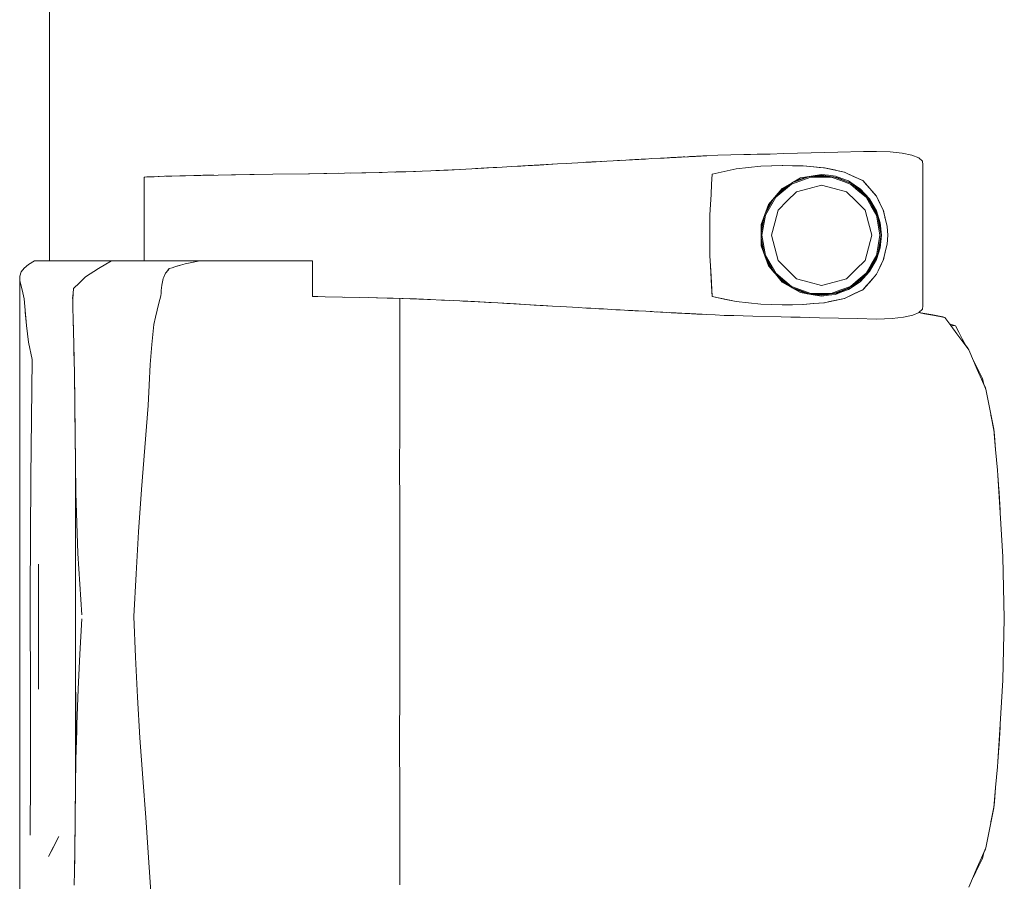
# Model space of a CAD drawing. Header units: millimetres. Extents: x -261 to 187, y -214 to 106.
# Tile 918 of 1056: x -199.671 to -198.899, y 15.326 to 16.001. Entities that reach past the tile are written whole.
import ezdxf

# ---------------------------------------------------------------- set-up
doc = ezdxf.new("R2010")
doc.units = ezdxf.units.MM
doc.header["$LTSCALE"] = 0.005
doc.header["$MEASUREMENT"] = 0
doc.layers.add('IFC-Elemento de mobília-Contorno', color=9, linetype='Continuous', lineweight=5)
doc.layers.add('IFC-Laje-Contorno', color=9, linetype='Continuous', lineweight=5)

msp = doc.modelspace()

# ---------------------------------------------------------------- linework, layer by layer
at = {"layer": 'IFC-Elemento de mobília-Contorno', "lineweight": 5}
for p, q in [((-199.1841, 15.89182), (-199.18071, 15.892)), ((-199.1841, 15.89182), (-199.18242, 15.89191)), ((-199.1841, 15.89182), (-199.1824, 15.89191)), ((-199.1824, 15.89191), (-199.18071, 15.892)), ((-199.18071, 15.892), (-199.17563, 15.89228)), ((-199.17563, 15.89228), (-199.16886, 15.89265)), ((-199.16886, 15.89265), (-199.16749, 15.89272)), ((-199.16749, 15.89272), (-199.16612, 15.89279)), ((-199.16749, 15.89272), (-199.16603, 15.89279)), ((-199.16612, 15.89279), (-199.16201, 15.89301)), ((-199.16612, 15.89279), (-199.16338, 15.89293)), ((-199.16612, 15.89279), (-199.16376, 15.89292)), ((-199.16376, 15.89292), (-199.16065, 15.89308)), ((-199.16376, 15.89292), (-199.16169, 15.89302)), ((-199.16341, 15.89293), (-199.16169, 15.89302)), ((-199.16201, 15.89301), (-199.16063, 15.89308)), ((-199.16169, 15.89302), (-199.15998, 15.89312)), ((-199.16063, 15.89308), (-199.15241, 15.89352)), ((-199.16063, 15.89308), (-199.15789, 15.89322)), ((-199.16063, 15.89308), (-199.15926, 15.89315)), ((-199.15926, 15.89315), (-199.15789, 15.89322)), ((-199.1591, 15.89316), (-199.15754, 15.89325)), ((-199.15789, 15.89322), (-199.15515, 15.89337)), ((-199.15789, 15.89322), (-199.15652, 15.8933)), ((-199.15754, 15.89325), (-199.15547, 15.89336)), ((-199.15754, 15.89325), (-199.15651, 15.8933)), ((-199.15652, 15.8933), (-199.15378, 15.89344)), ((-199.15651, 15.8933), (-199.15547, 15.89336)), ((-199.15547, 15.89336), (-199.15383, 15.89344)), ((-199.15547, 15.89336), (-199.15474, 15.89339)), ((-199.15547, 15.89336), (-199.15474, 15.89339)), ((-199.15515, 15.89337), (-199.15241, 15.89352)), ((-199.15386, 15.89344), (-199.15241, 15.89352)), ((-199.15241, 15.89352), (-199.14761, 15.89377)), ((-199.15241, 15.89352), (-199.14967, 15.89366)), ((-199.15241, 15.89352), (-199.15104, 15.89359)), ((-199.15104, 15.89359), (-199.15035, 15.89362)), ((-199.15035, 15.89362), (-199.14967, 15.89366)), ((-199.14761, 15.89377), (-199.14692, 15.89381)), ((-199.14692, 15.89381), (-199.14602, 15.89385)), ((-199.14602, 15.89385), (-199.14422, 15.89395)), ((-199.14602, 15.89385), (-199.14512, 15.8939)), ((-199.14512, 15.8939), (-199.14422, 15.89395)), ((-199.14422, 15.89395), (-199.13793, 15.89427)), ((-199.14422, 15.89395), (-199.14063, 15.89413)), ((-199.14422, 15.89395), (-199.14242, 15.89404)), ((-199.14242, 15.89404), (-199.14153, 15.89408)), ((-199.14153, 15.89408), (-199.14018, 15.89415)), ((-199.14063, 15.89413), (-199.13793, 15.89427)), ((-199.14018, 15.89415), (-199.13793, 15.89427)), ((-199.14018, 15.89415), (-199.13973, 15.89418)), ((-199.13973, 15.89418), (-199.13883, 15.89422)), ((-199.13793, 15.89427), (-199.13748, 15.89429)), ((-199.13748, 15.89429), (-199.13703, 15.89431)), ((-199.13703, 15.89431), (-199.13567, 15.89439)), ((-199.13567, 15.89439), (-199.13477, 15.89443)), ((-199.13541, 15.8944), (-199.13432, 15.89446)), ((-199.13541, 15.8944), (-199.13522, 15.89441)), ((-199.13522, 15.89441), (-199.13477, 15.89443)), ((-199.13432, 15.89446), (-199.13387, 15.89448)), ((-199.13387, 15.89448), (-199.13253, 15.89455)), ((-199.13387, 15.89448), (-199.13297, 15.89452)), ((-199.13387, 15.89448), (-199.13342, 15.8945)), ((-199.13342, 15.8945), (-199.13297, 15.89452)), ((-199.13253, 15.89455), (-199.1239, 15.89499)), ((-199.1239, 15.89499), (-199.11368, 15.89522)), ((-199.11368, 15.89522), (-199.10345, 15.89544)), ((-199.10345, 15.89544), (-199.09834, 15.89556)), ((-199.09834, 15.89556), (-199.09322, 15.89567)), ((-199.09322, 15.89567), (-199.08811, 15.89578)), ((-199.08811, 15.89578), (-199.083, 15.89589)), ((-199.083, 15.89589), (-199.07227, 15.89619)), ((-199.07227, 15.89619), (-199.06153, 15.89649)), ((-199.06153, 15.89649), (-199.0508, 15.89679)), ((-199.0508, 15.89679), (-199.04007, 15.89708)), ((-199.04007, 15.89708), (-199.02995, 15.89731)), ((-199.02995, 15.89731), (-199.0097, 15.89777)), ((-199.0097, 15.89777), (-198.99958, 15.89799)), ((-198.99958, 15.89799), (-198.98876, 15.89764)), ((-198.98876, 15.89764), (-198.97933, 15.89666)), ((-198.97933, 15.89666), (-198.97178, 15.89505)), ((-198.97178, 15.89505), (-198.96645, 15.89288)), ((-198.96645, 15.89288), (-198.96354, 15.8903)), ((-199.32137, 15.88409), (-199.30739, 15.88482)), ((-199.31387, 15.88449), (-199.30511, 15.88497)), ((-199.30739, 15.88482), (-199.30013, 15.88523)), ((-199.30511, 15.88497), (-199.29711, 15.88541)), ((-199.30013, 15.88523), (-199.29287, 15.88565)), ((-199.29711, 15.88541), (-199.29287, 15.88565)), ((-199.29287, 15.88565), (-199.28561, 15.88606)), ((-199.28561, 15.88606), (-199.27835, 15.88647)), ((-199.28561, 15.88606), (-199.28088, 15.88633)), ((-199.28088, 15.88633), (-199.27264, 15.8868)), ((-199.27835, 15.88647), (-199.27118, 15.88689)), ((-199.27264, 15.8868), (-199.25837, 15.88763)), ((-199.27264, 15.8868), (-199.26908, 15.88701)), ((-199.27118, 15.88689), (-199.24968, 15.88814)), ((-199.27118, 15.88689), (-199.26402, 15.8873)), ((-199.26402, 15.8873), (-199.24968, 15.88814)), ((-199.24968, 15.88814), (-199.2429, 15.88852)), ((-199.2429, 15.88852), (-199.22934, 15.8893)), ((-199.22934, 15.8893), (-199.22257, 15.88969)), ((-199.22934, 15.8893), (-199.2274, 15.88941)), ((-199.2274, 15.88941), (-199.22329, 15.88965)), ((-199.22329, 15.88965), (-199.21514, 15.8901)), ((-199.22257, 15.88969), (-199.21591, 15.89006)), ((-199.21591, 15.89006), (-199.19595, 15.89117)), ((-199.21591, 15.89006), (-199.20593, 15.89062)), ((-199.21514, 15.8901), (-199.21258, 15.89024)), ((-199.20593, 15.89062), (-199.19595, 15.89117)), ((-199.20593, 15.89062), (-199.19928, 15.89099)), ((-199.20593, 15.89062), (-199.2026, 15.8908)), ((-199.2026, 15.8908), (-199.19928, 15.89099)), ((-199.19595, 15.89117), (-199.19256, 15.89136)), ((-199.19324, 15.89132), (-199.19275, 15.89135)), ((-199.19275, 15.89135), (-199.19072, 15.89146)), ((-199.19256, 15.89136), (-199.18579, 15.89173)), ((-199.19256, 15.89136), (-199.18918, 15.89154)), ((-199.19256, 15.89136), (-199.19072, 15.89146)), ((-199.19072, 15.89146), (-199.18864, 15.89157)), ((-199.18864, 15.89157), (-199.18657, 15.89168)), ((-199.18795, 15.89161), (-199.18296, 15.89188)), ((-199.18579, 15.89173), (-199.1841, 15.89182)), ((-199.12829, 15.88022), (-199.10947, 15.88428)), ((-199.11888, 15.88225), (-199.10947, 15.88428)), ((-199.10947, 15.88428), (-199.09018, 15.88634)), ((-199.10947, 15.88428), (-199.09983, 15.88531)), ((-199.09983, 15.88531), (-199.09018, 15.88634)), ((-199.09018, 15.88634), (-199.07308, 15.88688)), ((-199.09018, 15.88634), (-199.08176, 15.88661)), ((-199.08176, 15.88661), (-199.07335, 15.88688)), ((-199.0734, 15.88688), (-199.06529, 15.88675)), ((-199.07335, 15.88688), (-199.07329, 15.88687)), ((-199.07308, 15.88688), (-199.05715, 15.88661)), ((-199.06529, 15.88675), (-199.05723, 15.88661)), ((-199.05723, 15.88661), (-199.04894, 15.88587)), ((-199.05715, 15.88661), (-199.04877, 15.88585)), ((-199.04894, 15.88587), (-199.04065, 15.88513)), ((-199.04877, 15.88585), (-199.04458, 15.88547)), ((-199.04458, 15.88547), (-199.04039, 15.88509)), ((-199.04119, 15.88518), (-199.04039, 15.88509)), ((-199.04065, 15.88513), (-199.02467, 15.88174)), ((-199.04039, 15.88509), (-199.03642, 15.88425)), ((-199.03642, 15.88425), (-199.03245, 15.8834)), ((-198.96354, 15.8903), (-198.96316, 15.88754)), ((-198.96318, 15.77696), (-198.96316, 15.88754)), ((-199.57373, 15.87782), (-199.57302, 15.87786)), ((-199.57373, 15.87782), (-199.57335, 15.87784)), ((-199.57373, 15.81218), (-199.57373, 15.87782)), ((-199.57335, 15.87784), (-199.569, 15.87802)), ((-199.5731, 15.87785), (-199.5715, 15.87792)), ((-199.5715, 15.87792), (-199.569, 15.87802)), ((-199.569, 15.87802), (-199.56573, 15.87815)), ((-199.56573, 15.87815), (-199.56185, 15.87829)), ((-199.56573, 15.87815), (-199.56266, 15.87826)), ((-199.56266, 15.87826), (-199.56185, 15.87829)), ((-199.56266, 15.87826), (-199.56262, 15.87826)), ((-199.56266, 15.87826), (-199.56255, 15.87826)), ((-199.56185, 15.87829), (-199.55755, 15.87844)), ((-199.55755, 15.87844), (-199.5293, 15.87917)), ((-199.55755, 15.87844), (-199.53369, 15.87909)), ((-199.55669, 15.87846), (-199.55196, 15.87863)), ((-199.55196, 15.87863), (-199.54126, 15.87893)), ((-199.54126, 15.87893), (-199.53369, 15.87909)), ((-199.53457, 15.87907), (-199.53369, 15.87909)), ((-199.53369, 15.87909), (-199.5293, 15.87917)), ((-199.53156, 15.87913), (-199.53057, 15.87915)), ((-199.53057, 15.87915), (-199.52517, 15.87924)), ((-199.5293, 15.87917), (-199.50195, 15.8796)), ((-199.52755, 15.8792), (-199.52517, 15.87924)), ((-199.52517, 15.87924), (-199.51897, 15.87933)), ((-199.50527, 15.87955), (-199.49076, 15.87978)), ((-199.50195, 15.8796), (-199.47288, 15.88007)), ((-199.49076, 15.87978), (-199.47288, 15.88007)), ((-199.47288, 15.88007), (-199.44395, 15.8805)), ((-199.47288, 15.88007), (-199.44476, 15.88049)), ((-199.44476, 15.88049), (-199.421, 15.88084)), ((-199.44395, 15.8805), (-199.41651, 15.88091)), ((-199.41664, 15.88091), (-199.40299, 15.88116)), ((-199.41183, 15.881), (-199.39989, 15.88124)), ((-199.40299, 15.88116), (-199.38946, 15.88142)), ((-199.39989, 15.88124), (-199.38692, 15.8815)), ((-199.38946, 15.88142), (-199.37597, 15.88182)), ((-199.37746, 15.88178), (-199.36856, 15.88207)), ((-199.3768, 15.8818), (-199.3765, 15.88181)), ((-199.3765, 15.88181), (-199.36089, 15.88232)), ((-199.3765, 15.88181), (-199.36869, 15.88206)), ((-199.37597, 15.88182), (-199.36247, 15.88222)), ((-199.36869, 15.88206), (-199.36089, 15.88232)), ((-199.36247, 15.88222), (-199.34891, 15.88279)), ((-199.36089, 15.88232), (-199.35712, 15.88245)), ((-199.34891, 15.88279), (-199.33534, 15.88337)), ((-199.34494, 15.88296), (-199.3371, 15.88333)), ((-199.34493, 15.88296), (-199.32601, 15.88385)), ((-199.34492, 15.88296), (-199.3371, 15.88333)), ((-199.3371, 15.88333), (-199.32601, 15.88385)), ((-199.33534, 15.88337), (-199.32137, 15.88409)), ((-199.12876, 15.87222), (-199.12829, 15.88022)), ((-199.12829, 15.88022), (-199.11888, 15.88225)), ((-199.06625, 15.87309), (-199.05901, 15.87722)), ((-199.06618, 15.87231), (-199.05109, 15.87779)), ((-199.06581, 15.87332), (-199.05225, 15.87824)), ((-199.06416, 15.87428), (-199.05398, 15.87805)), ((-199.05901, 15.87722), (-199.05081, 15.8786)), ((-199.05398, 15.87805), (-199.04262, 15.87932)), ((-199.05109, 15.87779), (-199.03507, 15.87778)), ((-199.05081, 15.8786), (-199.04262, 15.87998)), ((-199.049, 15.87861), (-199.03754, 15.8786)), ((-199.04262, 15.87998), (-199.03718, 15.8793)), ((-199.04262, 15.87932), (-199.03052, 15.87761)), ((-199.03718, 15.8793), (-199.03175, 15.87862)), ((-199.03507, 15.87778), (-199.02753, 15.87505)), ((-199.03327, 15.87799), (-199.02727, 15.87582)), ((-199.03245, 15.8834), (-199.02848, 15.88254)), ((-199.03175, 15.87862), (-199.02663, 15.87671)), ((-199.03052, 15.87761), (-199.01927, 15.87285)), ((-199.02848, 15.88254), (-199.02451, 15.88169)), ((-199.02663, 15.87671), (-199.0215, 15.8748)), ((-199.02497, 15.88181), (-199.02451, 15.88169)), ((-199.02467, 15.88174), (-199.01745, 15.8784)), ((-199.02451, 15.88169), (-199.02087, 15.87998)), ((-199.02087, 15.87998), (-199.01722, 15.87827)), ((-199.01745, 15.8784), (-199.01023, 15.87506)), ((-199.01722, 15.87827), (-199.00994, 15.87485)), ((-199.12922, 15.86422), (-199.12876, 15.87222)), ((-199.08423, 15.85622), (-199.07348, 15.86896)), ((-199.07849, 15.86202), (-199.06618, 15.87231)), ((-199.07742, 15.86398), (-199.06821, 15.87168)), ((-199.07414, 15.86765), (-199.06567, 15.87342)), ((-199.07348, 15.86896), (-199.06625, 15.87309)), ((-199.06229, 15.8663), (-199.05245, 15.86893)), ((-199.05245, 15.86893), (-199.04262, 15.87157)), ((-199.04262, 15.87157), (-199.03278, 15.86893)), ((-199.03278, 15.86893), (-199.02294, 15.8663)), ((-199.02753, 15.87505), (-199.02, 15.87231)), ((-199.02727, 15.87582), (-199.02034, 15.8733)), ((-199.0215, 15.8748), (-199.01696, 15.87177)), ((-199.02, 15.87231), (-199.01384, 15.86715)), ((-199.01949, 15.87294), (-199.01332, 15.86778)), ((-199.01927, 15.87285), (-199.00962, 15.86535)), ((-199.01696, 15.87177), (-199.01241, 15.86874)), ((-199.01059, 15.87523), (-199.00994, 15.87485)), ((-199.01023, 15.87506), (-199.00757, 15.87201)), ((-199.00994, 15.87485), (-199.00735, 15.87185)), ((-199.00994, 15.87485), (-199.00476, 15.86885)), ((-199.00757, 15.87201), (-199.0049, 15.86895)), ((-199.00735, 15.87185), (-199.00476, 15.86885)), ((-199.0049, 15.86895), (-198.99958, 15.86285)), ((-199.00476, 15.86885), (-199.00217, 15.86585)), ((-199.12968, 15.85623), (-199.12922, 15.86422)), ((-199.12922, 15.86422), (-199.12921, 15.86445)), ((-199.08667, 15.84954), (-199.07993, 15.86118)), ((-199.08656, 15.84808), (-199.07849, 15.86202)), ((-199.08176, 15.85913), (-199.07414, 15.86765)), ((-199.06949, 15.8591), (-199.06229, 15.8663)), ((-199.02294, 15.8663), (-199.01574, 15.8591)), ((-199.01384, 15.86715), (-199.00767, 15.862)), ((-199.01332, 15.86778), (-199.00822, 15.86351)), ((-199.01241, 15.86874), (-199.00497, 15.86077)), ((-199.00962, 15.86535), (-199.00223, 15.85563)), ((-199.00767, 15.862), (-199.00365, 15.85504)), ((-199.00217, 15.86585), (-198.99958, 15.86285)), ((-198.99958, 15.86285), (-198.99822, 15.86003)), ((-198.99958, 15.86285), (-198.99827, 15.86016)), ((-199.13015, 15.84823), (-199.12968, 15.85623)), ((-199.08709, 15.84839), (-199.08423, 15.85622)), ((-199.0863, 15.85054), (-199.08174, 15.85917)), ((-199.0767, 15.85189), (-199.06949, 15.8591)), ((-199.01574, 15.8591), (-199.00854, 15.85189)), ((-199.0057, 15.86019), (-199.00295, 15.85545)), ((-199.00497, 15.86077), (-198.99958, 15.85137)), ((-199.00365, 15.85504), (-198.99962, 15.84808)), ((-199.00295, 15.85545), (-199.00019, 15.85066)), ((-199.00223, 15.85563), (-198.99758, 15.84433)), ((-198.99827, 15.86016), (-198.99697, 15.85746)), ((-198.99822, 15.86003), (-198.99552, 15.85438)), ((-198.99822, 15.86003), (-198.99687, 15.8572)), ((-198.99697, 15.85746), (-198.99566, 15.85477)), ((-198.99687, 15.8572), (-198.99552, 15.85438)), ((-198.99566, 15.85477), (-198.99436, 15.85208)), ((-198.99552, 15.85438), (-198.99417, 15.85155)), ((-199.13015, 15.84823), (-199.13015, 15.82278)), ((-199.08995, 15.84055), (-199.08709, 15.84839)), ((-199.08986, 15.83417), (-199.08758, 15.84704)), ((-199.08986, 15.83793), (-199.08763, 15.84689)), ((-199.08936, 15.83222), (-199.08656, 15.84808)), ((-199.07933, 15.84206), (-199.0767, 15.85189)), ((-199.00854, 15.85189), (-199.0059, 15.84206)), ((-198.99962, 15.84808), (-198.99822, 15.84015)), ((-198.99958, 15.85137), (-198.99664, 15.84201)), ((-198.99857, 15.84672), (-198.99743, 15.84029)), ((-198.99436, 15.85208), (-198.99277, 15.84559)), ((-198.99417, 15.85155), (-198.99268, 15.84533)), ((-198.99293, 15.84624), (-198.99268, 15.84533)), ((-198.99277, 15.84559), (-198.99198, 15.84235)), ((-198.99277, 15.84559), (-198.99119, 15.83911)), ((-199.13015, 15.84022), (-199.13015, 15.84024)), ((-199.08995, 15.84055), (-199.08995, 15.82387)), ((-199.08986, 15.8265), (-199.08986, 15.83793)), ((-199.08197, 15.83222), (-199.07933, 15.84206)), ((-199.0059, 15.84206), (-199.00327, 15.83222)), ((-198.99822, 15.84015), (-198.99682, 15.83222)), ((-198.99758, 15.84433), (-198.996, 15.83222)), ((-198.99743, 15.84029), (-198.996, 15.83222)), ((-198.99664, 15.84201), (-198.99565, 15.83221)), ((-198.99273, 15.84553), (-198.99225, 15.8435)), ((-198.99268, 15.84533), (-198.99119, 15.83911)), ((-198.99225, 15.8435), (-198.99119, 15.83911)), ((-198.99198, 15.84235), (-198.99119, 15.83911)), ((-198.99119, 15.83911), (-198.99062, 15.83221)), ((-199.08986, 15.83027), (-199.08758, 15.81738)), ((-199.08936, 15.83222), (-199.08656, 15.81635)), ((-199.08197, 15.83222), (-199.07933, 15.82238)), ((-199.0059, 15.82238), (-199.00327, 15.83222)), ((-198.99822, 15.82429), (-198.99682, 15.83222)), ((-198.99758, 15.82011), (-198.996, 15.83222)), ((-198.99706, 15.82625), (-198.996, 15.83222)), ((-198.99664, 15.82241), (-198.99565, 15.83221)), ((-198.99119, 15.82533), (-198.99062, 15.83221)), ((-199.13015, 15.82423), (-199.13015, 15.82278)), ((-199.13015, 15.82423), (-199.13015, 15.8162)), ((-199.13015, 15.82421), (-199.13015, 15.82419)), ((-199.08995, 15.82387), (-199.08423, 15.80821)), ((-199.08986, 15.8265), (-199.08763, 15.81752)), ((-198.99962, 15.81636), (-198.99822, 15.82429)), ((-198.99857, 15.81771), (-198.99706, 15.82625)), ((-198.99277, 15.81884), (-198.99119, 15.82533)), ((-198.99268, 15.81911), (-198.99119, 15.82533)), ((-198.99225, 15.82093), (-198.99119, 15.82533)), ((-198.99198, 15.82209), (-198.99119, 15.82533)), ((-199.13015, 15.8162), (-199.12968, 15.80821)), ((-199.08668, 15.81492), (-199.07993, 15.80326)), ((-199.08656, 15.81635), (-199.07849, 15.80242)), ((-199.07933, 15.82238), (-199.0767, 15.81254)), ((-199.00854, 15.81254), (-199.0059, 15.82238)), ((-199.00365, 15.8094), (-198.99962, 15.81636)), ((-199.00223, 15.8088), (-198.99758, 15.82011)), ((-198.99958, 15.81307), (-198.99664, 15.82241)), ((-198.99436, 15.81236), (-198.99277, 15.81884)), ((-198.99417, 15.81288), (-198.99268, 15.81911)), ((-198.99293, 15.81819), (-198.99268, 15.81911)), ((-198.99277, 15.81884), (-198.99198, 15.82209)), ((-198.99273, 15.81893), (-198.99225, 15.82093)), ((-199.66775, 15.80653), (-199.66435, 15.80939)), ((-199.66435, 15.80939), (-199.65949, 15.81218)), ((-199.65949, 15.81218), (-199.59924, 15.81218)), ((-199.60934, 15.80625), (-199.59924, 15.81218)), ((-199.59924, 15.81218), (-199.53008, 15.81218)), ((-199.58398, 15.81218), (-199.57373, 15.81218)), ((-199.55169, 15.80672), (-199.5495, 15.80743)), ((-199.5495, 15.80743), (-199.54511, 15.80885)), ((-199.5495, 15.80743), (-199.54731, 15.80814)), ((-199.54731, 15.80814), (-199.54511, 15.80885)), ((-199.54511, 15.80885), (-199.54136, 15.80968)), ((-199.54136, 15.80968), (-199.53008, 15.81218)), ((-199.5376, 15.81051), (-199.53008, 15.81218)), ((-199.5376, 15.81051), (-199.53384, 15.81135)), ((-199.53384, 15.81135), (-199.53008, 15.81218)), ((-199.53178, 15.81218), (-199.52877, 15.81218)), ((-199.53008, 15.81218), (-199.5281, 15.81218)), ((-199.52877, 15.81218), (-199.52595, 15.81218)), ((-199.5281, 15.81218), (-199.52613, 15.81218)), ((-199.52613, 15.81218), (-199.52417, 15.81218)), ((-199.52417, 15.81218), (-199.52224, 15.81218)), ((-199.52224, 15.81218), (-199.52032, 15.81218)), ((-199.52032, 15.81218), (-199.51842, 15.81218)), ((-199.51842, 15.81218), (-199.51651, 15.81218)), ((-199.51651, 15.81218), (-199.5146, 15.81218)), ((-199.5146, 15.81218), (-199.51268, 15.81218)), ((-199.51268, 15.81218), (-199.51074, 15.81218)), ((-199.51074, 15.81218), (-199.50878, 15.81218)), ((-199.50878, 15.81218), (-199.50677, 15.81218)), ((-199.50677, 15.81218), (-199.50472, 15.81218)), ((-199.50472, 15.81218), (-199.50262, 15.81218)), ((-199.50262, 15.81218), (-199.50047, 15.81218)), ((-199.50047, 15.81218), (-199.4983, 15.81218)), ((-199.4983, 15.81218), (-199.49612, 15.81218)), ((-199.49612, 15.81218), (-199.49395, 15.81218)), ((-199.49395, 15.81218), (-199.49182, 15.81218)), ((-199.49182, 15.81218), (-199.48974, 15.81218)), ((-199.48974, 15.81218), (-199.48773, 15.81218)), ((-199.48773, 15.81218), (-199.48582, 15.81218)), ((-199.48582, 15.81218), (-199.48401, 15.81218)), ((-199.48401, 15.81218), (-199.4823, 15.81218)), ((-199.4823, 15.81218), (-199.48066, 15.81218)), ((-199.48066, 15.81218), (-199.47905, 15.81218)), ((-199.47905, 15.81218), (-199.47743, 15.81218)), ((-199.47743, 15.81218), (-199.47579, 15.81218)), ((-199.47579, 15.81218), (-199.47408, 15.81218)), ((-199.47408, 15.81218), (-199.47228, 15.81218)), ((-199.47228, 15.81218), (-199.47034, 15.81218)), ((-199.47034, 15.81218), (-199.46828, 15.81218)), ((-199.46828, 15.81218), (-199.46611, 15.81218)), ((-199.46611, 15.81218), (-199.46383, 15.81218)), ((-199.46383, 15.81218), (-199.46148, 15.81218)), ((-199.46148, 15.81218), (-199.45904, 15.81218)), ((-199.45904, 15.81218), (-199.45655, 15.81218)), ((-199.45655, 15.81218), (-199.45402, 15.81218)), ((-199.45402, 15.81218), (-199.45145, 15.81218)), ((-199.45145, 15.81218), (-199.44889, 15.81218)), ((-199.44889, 15.81218), (-199.44637, 15.81218)), ((-199.44637, 15.81218), (-199.44394, 15.81218)), ((-199.44394, 15.81218), (-199.44161, 15.81218)), ((-199.44161, 15.79893), (-199.44161, 15.81218)), ((-199.12968, 15.80821), (-199.12922, 15.80021)), ((-199.12968, 15.80821), (-199.12876, 15.79222)), ((-199.08631, 15.81389), (-199.08176, 15.80531)), ((-199.08423, 15.80821), (-199.07885, 15.80184)), ((-199.0767, 15.81254), (-199.06949, 15.80534)), ((-199.01574, 15.80534), (-199.00854, 15.81254)), ((-199.00962, 15.79908), (-199.00223, 15.8088)), ((-199.00767, 15.80244), (-199.00365, 15.8094)), ((-199.0057, 15.80424), (-199.00295, 15.80899)), ((-199.00497, 15.80366), (-198.99958, 15.81307)), ((-199.00295, 15.80899), (-199.00018, 15.81378)), ((-198.99822, 15.80441), (-198.99687, 15.80724)), ((-198.99697, 15.80698), (-198.99566, 15.80967)), ((-198.99687, 15.80724), (-198.99417, 15.81288)), ((-198.99687, 15.80724), (-198.99552, 15.81006)), ((-198.99566, 15.80967), (-198.99436, 15.81236)), ((-198.99552, 15.81006), (-198.99417, 15.81288)), ((-199.67119, 15.64673), (-199.67108, 15.80017)), ((-199.67108, 15.80017), (-199.66994, 15.80349)), ((-199.67108, 15.80017), (-199.671, 15.79646)), ((-199.66994, 15.80349), (-199.66775, 15.80653)), ((-199.6243, 15.79495), (-199.61949, 15.79957)), ((-199.61949, 15.79957), (-199.60934, 15.80625)), ((-199.55862, 15.79838), (-199.55818, 15.7994)), ((-199.55818, 15.7994), (-199.55688, 15.80246)), ((-199.55818, 15.7994), (-199.55775, 15.80042)), ((-199.55775, 15.80042), (-199.55732, 15.80144)), ((-199.55688, 15.80246), (-199.55614, 15.80335)), ((-199.55614, 15.80335), (-199.55389, 15.80601)), ((-199.55614, 15.80335), (-199.55539, 15.80424)), ((-199.55539, 15.80424), (-199.55389, 15.80601)), ((-199.55539, 15.80424), (-199.55464, 15.80512)), ((-199.55464, 15.80512), (-199.55389, 15.80601)), ((-199.55389, 15.80601), (-199.55169, 15.80672)), ((-199.12922, 15.80024), (-199.12921, 15.80004)), ((-199.12922, 15.80021), (-199.12829, 15.78422)), ((-199.12922, 15.80021), (-199.12876, 15.79222)), ((-199.08176, 15.80531), (-199.07414, 15.79679)), ((-199.07885, 15.80184), (-199.07347, 15.79546)), ((-199.07849, 15.80242), (-199.06618, 15.79212)), ((-199.07742, 15.80045), (-199.06821, 15.79275)), ((-199.06949, 15.80534), (-199.06229, 15.79814)), ((-199.02294, 15.79814), (-199.01574, 15.80534)), ((-199.01384, 15.79728), (-199.00767, 15.80244)), ((-199.01332, 15.79666), (-199.00822, 15.80093)), ((-199.01241, 15.7957), (-199.00497, 15.80366)), ((-199.0049, 15.79548), (-198.99958, 15.80159)), ((-199.00217, 15.79859), (-198.99958, 15.80159)), ((-198.99958, 15.80159), (-198.99822, 15.80441)), ((-198.99958, 15.80159), (-198.99827, 15.80428)), ((-198.99827, 15.80428), (-198.99697, 15.80698)), ((-199.671, 15.79646), (-199.6698, 15.79161)), ((-199.6698, 15.79161), (-199.66873, 15.78703)), ((-199.6291, 15.79033), (-199.6243, 15.79495)), ((-199.55994, 15.79096), (-199.55972, 15.79307)), ((-199.55972, 15.79307), (-199.55944, 15.79439)), ((-199.55944, 15.79439), (-199.55917, 15.79572)), ((-199.55917, 15.79572), (-199.55862, 15.79838)), ((-199.55917, 15.79572), (-199.55889, 15.79705)), ((-199.55889, 15.79705), (-199.55862, 15.79838)), ((-199.44161, 15.78413), (-199.44161, 15.79893)), ((-199.12876, 15.79222), (-199.12829, 15.78422)), ((-199.07414, 15.79679), (-199.06564, 15.791)), ((-199.07347, 15.79546), (-199.05901, 15.78722)), ((-199.06618, 15.79212), (-199.05109, 15.78665)), ((-199.06229, 15.79814), (-199.05245, 15.7955)), ((-199.05245, 15.7955), (-199.04262, 15.79287)), ((-199.04262, 15.79287), (-199.03278, 15.7955)), ((-199.03278, 15.7955), (-199.02294, 15.79814)), ((-199.03052, 15.78683), (-199.01927, 15.79159)), ((-199.02753, 15.78939), (-199.02, 15.79212)), ((-199.0215, 15.78964), (-199.01696, 15.79267)), ((-199.02, 15.79212), (-199.01384, 15.79728)), ((-199.01947, 15.7915), (-199.01332, 15.79666)), ((-199.01927, 15.79159), (-199.00962, 15.79908)), ((-199.01696, 15.79267), (-199.01241, 15.7957)), ((-199.01023, 15.78938), (-199.00757, 15.79243)), ((-199.00994, 15.78958), (-199.00735, 15.79258)), ((-199.00757, 15.79243), (-199.0049, 15.79548)), ((-199.00735, 15.79258), (-199.00217, 15.79859)), ((-199.00735, 15.79258), (-199.00476, 15.79559)), ((-199.00476, 15.79559), (-199.00217, 15.79859)), ((-199.66873, 15.78703), (-199.66766, 15.78246)), ((-199.62967, 15.7825), (-199.62938, 15.78641)), ((-199.62966, 15.78234), (-199.62938, 15.78634)), ((-199.62938, 15.78641), (-199.6291, 15.79033)), ((-199.62938, 15.78634), (-199.6291, 15.79033)), ((-199.56199, 15.77907), (-199.5606, 15.78466)), ((-199.5606, 15.78466), (-199.56038, 15.78676)), ((-199.56038, 15.78676), (-199.56016, 15.78886)), ((-199.56016, 15.78886), (-199.55994, 15.79096)), ((-199.44161, 15.78413), (-199.43942, 15.78413)), ((-199.44161, 15.78407), (-199.43183, 15.78393)), ((-199.43942, 15.78413), (-199.43743, 15.78413)), ((-199.43183, 15.78393), (-199.41824, 15.78373)), ((-199.12829, 15.78422), (-199.10952, 15.78016)), ((-199.12829, 15.78422), (-199.11891, 15.78219)), ((-199.06591, 15.79115), (-199.05225, 15.78619)), ((-199.06417, 15.79016), (-199.05398, 15.78639)), ((-199.05901, 15.78722), (-199.05078, 15.78583)), ((-199.05398, 15.78639), (-199.04262, 15.78512)), ((-199.05109, 15.78665), (-199.03507, 15.78665)), ((-199.05081, 15.78584), (-199.04262, 15.78446)), ((-199.049, 15.78583), (-199.03757, 15.78583)), ((-199.04262, 15.78512), (-199.03052, 15.78683)), ((-199.04262, 15.78446), (-199.03718, 15.78514)), ((-199.03718, 15.78514), (-199.03175, 15.78582)), ((-199.03507, 15.78665), (-199.02753, 15.78939)), ((-199.03325, 15.78644), (-199.02727, 15.78862)), ((-199.03175, 15.78582), (-199.02663, 15.78773)), ((-199.02727, 15.78862), (-199.02041, 15.79111)), ((-199.02663, 15.78773), (-199.0215, 15.78964)), ((-199.02467, 15.7827), (-199.01745, 15.78604)), ((-199.02451, 15.78274), (-199.02087, 15.78446)), ((-199.02095, 15.78442), (-199.01722, 15.78616)), ((-199.01745, 15.78604), (-199.01023, 15.78938)), ((-199.01722, 15.78616), (-199.00994, 15.78958)), ((-199.01059, 15.78921), (-199.01016, 15.78946)), ((-199.66766, 15.78246), (-199.66591, 15.76151)), ((-199.62966, 15.78234), (-199.62943, 15.77431)), ((-199.56338, 15.77348), (-199.56199, 15.77907)), ((-199.41824, 15.78373), (-199.40492, 15.78348)), ((-199.41642, 15.78368), (-199.40492, 15.78348)), ((-199.40492, 15.78348), (-199.39159, 15.78323)), ((-199.39797, 15.78335), (-199.38318, 15.78296)), ((-199.39159, 15.78323), (-199.37831, 15.78285)), ((-199.38318, 15.78296), (-199.37058, 15.78263)), ((-199.37831, 15.78285), (-199.36504, 15.78247)), ((-199.37331, 15.78271), (-199.37331, 15.74987)), ((-199.36556, 15.78249), (-199.34913, 15.78179)), ((-199.36504, 15.78247), (-199.35164, 15.78191)), ((-199.35164, 15.78191), (-199.33823, 15.78136)), ((-199.34913, 15.78179), (-199.34058, 15.78142)), ((-199.34058, 15.78142), (-199.33417, 15.78114)), ((-199.33823, 15.78136), (-199.33134, 15.781)), ((-199.33134, 15.781), (-199.31067, 15.77994)), ((-199.32461, 15.78066), (-199.31756, 15.78029)), ((-199.32459, 15.78066), (-199.31067, 15.77994)), ((-199.32387, 15.78062), (-199.32336, 15.78059)), ((-199.32336, 15.78059), (-199.3147, 15.78013)), ((-199.32336, 15.78059), (-199.30604, 15.77966)), ((-199.31756, 15.78029), (-199.31067, 15.77994)), ((-199.3147, 15.78013), (-199.30604, 15.77966)), ((-199.31067, 15.77994), (-199.30353, 15.77954)), ((-199.30604, 15.77966), (-199.30165, 15.77943)), ((-199.30353, 15.77954), (-199.29639, 15.77913)), ((-199.29639, 15.77913), (-199.28211, 15.77833)), ((-199.29639, 15.77913), (-199.28925, 15.77873)), ((-199.28925, 15.77873), (-199.28211, 15.77833)), ((-199.28798, 15.77866), (-199.27971, 15.77819)), ((-199.28211, 15.77833), (-199.275, 15.77792)), ((-199.27971, 15.77819), (-199.27088, 15.77768)), ((-199.275, 15.77792), (-199.26788, 15.77751)), ((-199.275, 15.77792), (-199.25365, 15.77668)), ((-199.27088, 15.77768), (-199.2678, 15.7775)), ((-199.26788, 15.77751), (-199.26076, 15.77709)), ((-199.26788, 15.77751), (-199.25365, 15.77668)), ((-199.26076, 15.77709), (-199.25365, 15.77668)), ((-199.25365, 15.77668), (-199.24692, 15.77629)), ((-199.24692, 15.77629), (-199.23348, 15.77552)), ((-199.11891, 15.78219), (-199.10952, 15.78016)), ((-199.10952, 15.78016), (-199.09018, 15.7781)), ((-199.10952, 15.78016), (-199.09985, 15.77913)), ((-199.09985, 15.77913), (-199.09018, 15.7781)), ((-199.09018, 15.7781), (-199.07308, 15.77755)), ((-199.09018, 15.7781), (-199.07327, 15.77755)), ((-199.0734, 15.77756), (-199.06529, 15.77769)), ((-199.07335, 15.77756), (-199.07329, 15.77756)), ((-199.07308, 15.77755), (-199.05715, 15.77783)), ((-199.06529, 15.77769), (-199.05723, 15.77783)), ((-199.05723, 15.77783), (-199.04894, 15.77857)), ((-199.05715, 15.77783), (-199.04877, 15.77859)), ((-199.04894, 15.77857), (-199.04065, 15.77931)), ((-199.04877, 15.77859), (-199.04458, 15.77896)), ((-199.04458, 15.77896), (-199.04039, 15.77934)), ((-199.04096, 15.77928), (-199.0406, 15.77932)), ((-199.04065, 15.77931), (-199.02467, 15.7827)), ((-199.04039, 15.77934), (-199.03642, 15.78019)), ((-199.03642, 15.78019), (-199.03241, 15.78105)), ((-199.03245, 15.78104), (-199.02848, 15.78189)), ((-199.02848, 15.78189), (-199.02451, 15.78274)), ((-199.02497, 15.78263), (-199.02451, 15.78274)), ((-198.96347, 15.77426), (-198.96318, 15.77696)), ((-199.66678, 15.77199), (-199.66591, 15.76151)), ((-199.62944, 15.7747), (-199.62922, 15.76691)), ((-199.62931, 15.77005), (-199.6292, 15.76628)), ((-199.62931, 15.77005), (-199.6292, 15.76628)), ((-199.56477, 15.76789), (-199.56338, 15.77348)), ((-199.23348, 15.77552), (-199.22676, 15.77513)), ((-199.22737, 15.77517), (-199.2266, 15.77512)), ((-199.22676, 15.77513), (-199.22021, 15.77477)), ((-199.22676, 15.77513), (-199.22348, 15.77495)), ((-199.2266, 15.77512), (-199.22494, 15.77503)), ((-199.2266, 15.77512), (-199.22369, 15.77496)), ((-199.22021, 15.77477), (-199.21693, 15.77458)), ((-199.21716, 15.77459), (-199.21685, 15.77458)), ((-199.21693, 15.77458), (-199.21038, 15.77421)), ((-199.21693, 15.77458), (-199.21365, 15.7744)), ((-199.21365, 15.7744), (-199.21038, 15.77421)), ((-199.21038, 15.77421), (-199.2071, 15.77403)), ((-199.2071, 15.77403), (-199.20382, 15.77385)), ((-199.20382, 15.77385), (-199.20055, 15.77366)), ((-199.20055, 15.77366), (-199.1972, 15.77348)), ((-199.1972, 15.77348), (-199.19049, 15.77312)), ((-199.19494, 15.77336), (-199.19127, 15.77315)), ((-199.19384, 15.7733), (-199.19127, 15.77315)), ((-199.19384, 15.7733), (-199.19049, 15.77312)), ((-199.19127, 15.77315), (-199.18903, 15.77303)), ((-199.19127, 15.77315), (-199.1868, 15.77291)), ((-199.19049, 15.77312), (-199.18713, 15.77293)), ((-199.18903, 15.77303), (-199.1868, 15.77291)), ((-199.18713, 15.77293), (-199.18042, 15.77256)), ((-199.1868, 15.77291), (-199.18624, 15.77288)), ((-199.18042, 15.77256), (-199.17371, 15.7722)), ((-199.17706, 15.77238), (-199.17371, 15.7722)), ((-199.17706, 15.77238), (-199.17539, 15.77229)), ((-199.17539, 15.77229), (-199.17371, 15.7722)), ((-199.17371, 15.7722), (-199.16217, 15.77159)), ((-199.17206, 15.77211), (-199.16381, 15.77167)), ((-199.17134, 15.77207), (-199.16876, 15.77194)), ((-199.16876, 15.77194), (-199.16711, 15.77185)), ((-199.16711, 15.77185), (-199.16381, 15.77167)), ((-199.16219, 15.77159), (-199.15995, 15.77147)), ((-199.16217, 15.77159), (-199.14979, 15.77093)), ((-199.16051, 15.7715), (-199.14979, 15.77093)), ((-199.16051, 15.7715), (-199.15722, 15.77133)), ((-199.15995, 15.77147), (-199.15772, 15.77135)), ((-199.15887, 15.77141), (-199.15722, 15.77133)), ((-199.15772, 15.77135), (-199.1566, 15.77129)), ((-199.15722, 15.77133), (-199.15557, 15.77124)), ((-199.15722, 15.77133), (-199.15392, 15.77115)), ((-199.1566, 15.77129), (-199.15548, 15.77123)), ((-199.15557, 15.77124), (-199.15392, 15.77115)), ((-199.15548, 15.77123), (-199.15427, 15.77116)), ((-199.15548, 15.77123), (-199.15436, 15.77117)), ((-199.15548, 15.77123), (-199.15255, 15.77108)), ((-199.15427, 15.77116), (-199.15346, 15.77113)), ((-199.15392, 15.77115), (-199.15227, 15.77106)), ((-199.15227, 15.77106), (-199.14979, 15.77093)), ((-199.14979, 15.77093), (-199.14897, 15.77089)), ((-199.14897, 15.77089), (-199.14814, 15.77084)), ((-199.14814, 15.77084), (-199.14732, 15.7708)), ((-199.14732, 15.7708), (-199.14593, 15.77073)), ((-199.14593, 15.77073), (-199.13759, 15.7703)), ((-199.14593, 15.77073), (-199.14316, 15.77059)), ((-199.14455, 15.77066), (-199.14385, 15.77062)), ((-199.14385, 15.77062), (-199.14316, 15.77059)), ((-199.14316, 15.77059), (-199.14038, 15.77045)), ((-199.14316, 15.77059), (-199.13759, 15.7703)), ((-199.14177, 15.77052), (-199.139, 15.77038)), ((-199.14177, 15.77052), (-199.14038, 15.77045)), ((-199.14177, 15.77052), (-199.14108, 15.77048)), ((-199.14108, 15.77048), (-199.14038, 15.77045)), ((-199.14042, 15.77045), (-199.139, 15.77038)), ((-199.14042, 15.77045), (-199.13969, 15.77041)), ((-199.13969, 15.77041), (-199.139, 15.77038)), ((-199.139, 15.77038), (-199.1383, 15.77034)), ((-199.139, 15.77038), (-199.1376, 15.7703)), ((-199.1383, 15.77034), (-199.13622, 15.77024)), ((-199.13761, 15.7703), (-199.13314, 15.77007)), ((-199.13761, 15.7703), (-199.13622, 15.77024)), ((-199.13314, 15.77007), (-199.12605, 15.76971)), ((-199.12605, 15.76971), (-199.11896, 15.76935)), ((-199.11896, 15.76935), (-199.1115, 15.76917)), ((-199.1115, 15.76917), (-199.10404, 15.76899)), ((-199.10404, 15.76899), (-199.09657, 15.76881)), ((-199.09657, 15.76881), (-199.07419, 15.76826)), ((-198.97834, 15.76793), (-198.97118, 15.76956)), ((-198.97118, 15.76956), (-198.96616, 15.77173)), ((-198.96651, 15.77158), (-198.96181, 15.77068)), ((-198.96637, 15.77163), (-198.96334, 15.7711)), ((-198.96628, 15.77162), (-198.96347, 15.77426)), ((-198.96334, 15.7711), (-198.95551, 15.7697)), ((-198.96334, 15.7711), (-198.94768, 15.7683)), ((-198.96181, 15.77068), (-198.95396, 15.76917)), ((-198.95551, 15.7697), (-198.94768, 15.7683)), ((-198.95396, 15.76917), (-198.94611, 15.76767)), ((-199.66591, 15.76151), (-199.66422, 15.74844)), ((-199.62922, 15.76691), (-199.62897, 15.75672)), ((-199.6292, 15.76628), (-199.62894, 15.75548)), ((-199.56754, 15.74655), (-199.56616, 15.7623)), ((-199.56616, 15.7623), (-199.56477, 15.76789)), ((-199.07419, 15.76826), (-199.06672, 15.76808)), ((-199.06672, 15.76808), (-199.05926, 15.7679)), ((-199.05926, 15.7679), (-199.04434, 15.76753)), ((-199.04434, 15.76753), (-199.0145, 15.76681)), ((-199.0145, 15.76681), (-198.99958, 15.76644)), ((-198.99958, 15.76644), (-198.99326, 15.76658)), ((-198.99326, 15.76658), (-198.98735, 15.7669)), ((-198.98735, 15.7669), (-198.97834, 15.76793)), ((-198.94768, 15.7683), (-198.94738, 15.76792)), ((-198.94768, 15.7683), (-198.94736, 15.76791)), ((-198.94611, 15.76767), (-198.94137, 15.76134)), ((-198.94234, 15.76263), (-198.93756, 15.76129)), ((-198.94137, 15.76134), (-198.93756, 15.76129)), ((-198.94137, 15.76134), (-198.93663, 15.755)), ((-198.93756, 15.76129), (-198.93493, 15.75611)), ((-199.62897, 15.75672), (-199.62872, 15.74652)), ((-198.93663, 15.755), (-198.93189, 15.74866)), ((-198.93493, 15.75611), (-198.93229, 15.75092)), ((-199.66422, 15.74844), (-199.66144, 15.73478)), ((-199.62872, 15.74652), (-199.62835, 15.72339)), ((-199.6287, 15.74526), (-199.62869, 15.74467)), ((-199.56892, 15.7308), (-199.56754, 15.74655)), ((-199.37331, 15.71373), (-199.37331, 15.74987)), ((-198.93229, 15.75092), (-198.92965, 15.74574)), ((-198.93189, 15.74866), (-198.92716, 15.74233)), ((-198.9298, 15.74604), (-198.92775, 15.74349)), ((-198.92965, 15.74574), (-198.92953, 15.74551)), ((-199.62869, 15.74467), (-199.62846, 15.73003)), ((-198.92775, 15.74349), (-198.92737, 15.74262)), ((-198.92775, 15.74349), (-198.92737, 15.74262)), ((-198.92716, 15.74233), (-198.92054, 15.72694)), ((-199.66258, 15.64228), (-199.66144, 15.73478)), ((-199.56967, 15.71477), (-199.56892, 15.7308)), ((-198.92399, 15.73497), (-198.92174, 15.73019)), ((-198.92385, 15.73463), (-198.92054, 15.72694)), ((-198.92383, 15.73461), (-198.92176, 15.73022)), ((-198.92176, 15.73022), (-198.91911, 15.72501)), ((-199.62835, 15.72339), (-199.62807, 15.70254)), ((-199.62834, 15.72251), (-199.62833, 15.72218)), ((-199.62833, 15.72218), (-199.62804, 15.70018)), ((-198.92054, 15.72694), (-198.91723, 15.71924)), ((-198.91911, 15.72501), (-198.91647, 15.71982)), ((-199.57042, 15.69873), (-199.56967, 15.71477)), ((-198.91723, 15.71924), (-198.91392, 15.71155)), ((-198.91647, 15.71982), (-198.9155, 15.71523)), ((-198.91565, 15.71591), (-198.91422, 15.71266)), ((-198.91564, 15.71591), (-198.91422, 15.71266)), ((-199.37331, 15.67793), (-199.37331, 15.71373)), ((-198.91422, 15.71266), (-198.91406, 15.71188)), ((-198.91392, 15.71155), (-198.91236, 15.70371)), ((-199.62807, 15.70254), (-199.62792, 15.6912)), ((-199.62804, 15.70018), (-199.62773, 15.67705)), ((-198.91236, 15.70371), (-198.91081, 15.69586)), ((-199.57298, 15.66573), (-199.57042, 15.69873)), ((-198.91081, 15.69586), (-198.90926, 15.68801)), ((-198.90989, 15.69124), (-198.90939, 15.68874)), ((-199.62792, 15.6912), (-199.62777, 15.67985)), ((-198.90939, 15.68874), (-198.90778, 15.68076)), ((-198.90926, 15.68801), (-198.9077, 15.68017)), ((-199.62777, 15.67985), (-199.6277, 15.67438)), ((-199.62773, 15.67705), (-199.62743, 15.65342)), ((-199.37334, 15.65128), (-199.37331, 15.67793)), ((-198.90778, 15.68076), (-198.90772, 15.68026)), ((-198.9077, 15.68017), (-198.90735, 15.67653)), ((-198.9077, 15.68017), (-198.9071, 15.67531)), ((-198.90735, 15.67653), (-198.90618, 15.66411)), ((-199.62768, 15.67271), (-199.62745, 15.65548)), ((-198.9071, 15.67531), (-198.90618, 15.66411)), ((-199.57561, 15.63293), (-199.57298, 15.66573)), ((-198.90618, 15.66411), (-198.90465, 15.64804)), ((-199.62745, 15.39436), (-199.62745, 15.65548)), ((-199.62743, 15.65342), (-199.62714, 15.63026)), ((-199.67119, 15.64673), (-199.67117, 15.43679)), ((-199.37334, 15.65128), (-199.37331, 15.62144)), ((-198.90465, 15.64804), (-198.90358, 15.63129)), ((-198.90463, 15.6477), (-198.90462, 15.64762)), ((-198.90463, 15.6477), (-198.90462, 15.64762)), ((-198.90463, 15.6477), (-198.90462, 15.64762)), ((-198.90462, 15.64762), (-198.90369, 15.63313)), ((-199.66288, 15.5499), (-199.66258, 15.64228)), ((-199.62714, 15.63026), (-199.62561, 15.58261)), ((-199.578, 15.59966), (-199.57561, 15.63293)), ((-198.90373, 15.63367), (-198.90345, 15.63016)), ((-198.90358, 15.63129), (-198.90252, 15.61453)), ((-198.90345, 15.63016), (-198.90252, 15.61453)), ((-198.90345, 15.63016), (-198.90264, 15.61672)), ((-199.37331, 15.58528), (-199.37331, 15.62144)), ((-198.90264, 15.61672), (-198.90257, 15.6155)), ((-198.90252, 15.61453), (-198.90063, 15.58)), ((-199.57993, 15.56678), (-199.578, 15.59966)), ((-199.37332, 15.54987), (-199.37331, 15.58528)), ((-199.62561, 15.58261), (-199.62253, 15.5346)), ((-198.90063, 15.58), (-198.89936, 15.53165)), ((-199.65646, 15.47636), (-199.65646, 15.57441)), ((-199.58173, 15.5333), (-199.57993, 15.56678)), ((-199.66288, 15.5499), (-199.66268, 15.46176)), ((-199.37332, 15.54987), (-199.37331, 15.51779)), ((-199.62401, 15.50383), (-199.62253, 15.53148)), ((-199.58173, 15.5333), (-199.58036, 15.50146)), ((-198.90063, 15.4833), (-198.89936, 15.53165)), ((-199.37331, 15.48031), (-199.37331, 15.51779)), ((-199.62548, 15.47618), (-199.62401, 15.50383)), ((-199.58036, 15.50146), (-199.57893, 15.46994)), ((-198.90252, 15.44876), (-198.90063, 15.4833)), ((-199.62631, 15.44867), (-199.62548, 15.47618)), ((-199.37335, 15.43124), (-199.37331, 15.48031)), ((-199.62714, 15.42116), (-199.62714, 15.47402)), ((-199.57893, 15.46994), (-199.57695, 15.43807)), ((-199.66268, 15.46176), (-199.66266, 15.40849)), ((-199.62646, 15.44388), (-199.62631, 15.44867)), ((-198.90358, 15.432), (-198.90252, 15.44876)), ((-198.90345, 15.43313), (-198.90252, 15.44876)), ((-198.90345, 15.43313), (-198.90264, 15.44657)), ((-198.90264, 15.44657), (-198.90257, 15.44779)), ((-199.67117, 15.43679), (-199.67109, 15.26916)), ((-199.62714, 15.42116), (-199.62646, 15.44388)), ((-199.57695, 15.43807), (-199.57476, 15.40655)), ((-199.37335, 15.43124), (-199.37331, 15.39922)), ((-198.90465, 15.41525), (-198.90358, 15.432)), ((-198.90462, 15.41567), (-198.90369, 15.43016)), ((-198.90373, 15.42961), (-198.90345, 15.43313)), ((-199.62739, 15.39969), (-199.62714, 15.42116)), ((-198.90618, 15.39918), (-198.90465, 15.41525)), ((-198.90463, 15.41559), (-198.90462, 15.41567)), ((-199.66308, 15.36168), (-199.66266, 15.40849)), ((-199.57476, 15.40655), (-199.57235, 15.37565)), ((-199.62766, 15.37765), (-199.62739, 15.39969)), ((-199.37332, 15.36476), (-199.37331, 15.39922)), ((-198.9077, 15.38312), (-198.90618, 15.39918)), ((-198.9071, 15.38798), (-198.90618, 15.39918)), ((-199.62765, 15.3783), (-199.62745, 15.39436)), ((-198.91081, 15.36743), (-198.9077, 15.38312)), ((-198.90939, 15.37455), (-198.90778, 15.38252)), ((-198.90778, 15.38252), (-198.90772, 15.38304)), ((-198.9077, 15.38312), (-198.9071, 15.38798)), ((-199.62778, 15.36804), (-199.62765, 15.3783)), ((-199.6277, 15.37419), (-199.62766, 15.37765)), ((-199.57235, 15.37565), (-199.57009, 15.34415)), ((-199.62793, 15.35624), (-199.62778, 15.36804)), ((-198.91236, 15.35959), (-198.91081, 15.36743)), ((-198.90984, 15.37232), (-198.90939, 15.37455)), ((-199.64848, 15.34499), (-199.6405, 15.36071)), ((-199.6445, 15.35284), (-199.6405, 15.36071)), ((-199.62793, 15.35653), (-199.62782, 15.36475)), ((-199.37332, 15.36476), (-199.37331, 15.32285)), ((-198.91392, 15.35174), (-198.91236, 15.35959)), ((-199.64848, 15.34499), (-199.6445, 15.35284)), ((-199.62809, 15.34443), (-199.62793, 15.35624)), ((-199.62799, 15.35221), (-199.62793, 15.35653)), ((-198.91723, 15.34405), (-198.91392, 15.35174)), ((-199.62827, 15.33352), (-199.62809, 15.34443)), ((-199.57009, 15.34415), (-199.56916, 15.32882)), ((-198.92054, 15.33635), (-198.91723, 15.34405)), ((-198.91647, 15.34347), (-198.9155, 15.34806)), ((-198.91564, 15.34738), (-198.91422, 15.35063)), ((-198.91564, 15.34738), (-198.91422, 15.35063)), ((-198.91422, 15.35063), (-198.91406, 15.35141)), ((-199.62822, 15.33565), (-199.62813, 15.34199)), ((-198.92716, 15.32097), (-198.92054, 15.33635)), ((-198.92385, 15.32866), (-198.92054, 15.33635)), ((-198.92174, 15.3331), (-198.91911, 15.33828)), ((-198.91911, 15.33828), (-198.91647, 15.34347)), ((-199.62845, 15.32261), (-199.62827, 15.33352)), ((-199.62833, 15.32998), (-199.62822, 15.33565)), ((-199.56916, 15.32882), (-199.56822, 15.3135)), ((-198.92399, 15.32832), (-198.92174, 15.3331)), ((-198.92383, 15.32869), (-198.92174, 15.3331))]:
    msp.add_line(p, q, dxfattribs=at)
at = {"layer": 'IFC-Laje-Contorno', "lineweight": 5}
msp.add_line((-199.64781, 15.81218), (-199.64781, 17.25477), dxfattribs=at)

doc.saveas('drawing.dxf')
